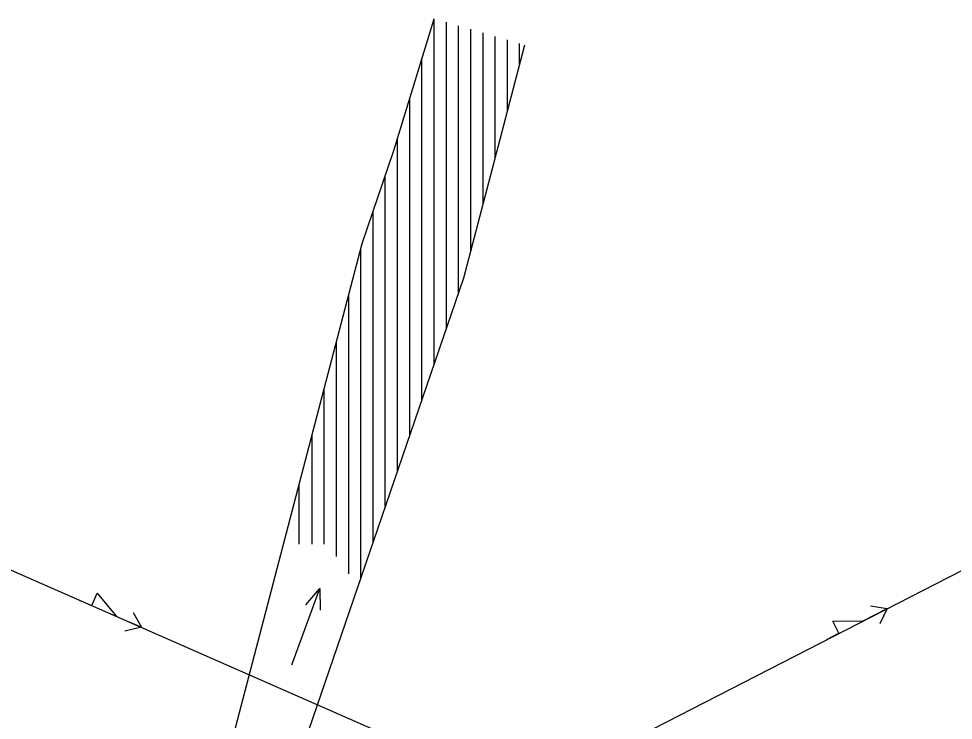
# Model space of a CAD drawing. Extents: x -559180 to -551373, y -1076947 to -1072071.
# Drawn here: x -553919.84 to -553885.4, y -1074231.28 to -1074205.41 of the extents above; entities that cross this region are included whole.
import ezdxf

# ---------------------------------------------------------------- set-up
doc = ezdxf.new("R2010")
doc.units = 0
for name, color, linetype in [('20_EL_ZN', 7, 'Continuous'), ('28_VODA', 7, 'Continuous'), ('32', 7, 'Continuous'), ('NNnadzemní', 7, 'Continuous')]:
    doc.layers.add(name, color=color, linetype=linetype)

# ---------------------------------------------------------------- blocks, each defined once
blk = doc.blocks.new('VOTOK')
at = {"layer": '28_VODA'}
for p, q in [((-3, 0), (0, 0)), ((-0.75, 0.281), (0, 0)), ((0, 0), (-0.75, -0.281))]:
    blk.add_line(p, q, dxfattribs=at)
blk = doc.blocks.new('ELNN')
at = {"layer": '20_EL_ZN'}
for p, q in [((0.5, 0), (0.5, 0.5)), ((0.5, 0.5), (1.5, 0)), ((0, 0), (0.5, 0)), ((1.5, 0), (2.5, 0))]:
    blk.add_line(p, q, dxfattribs=at)
blk.add_lwpolyline([(2, 0.375), (2.5, 0), (2, -0.375)], dxfattribs=at)

msp = doc.modelspace()

# ---------------------------------------------------------------- linework, layer by layer
at = {"layer": '28_VODA'}
for p, q in [((-553906.02, -1074210.27), (-553904.53, -1074205.41)), ((-553902.52, -1074211.45), (-553901.19, -1074206.38)), ((-553907.18, -1074213.7), (-553906.02, -1074210.27)), ((-553903.44, -1074214.96), (-553902.52, -1074211.45)), ((-553912.032, -1074232.215), (-553907.18, -1074213.7)), ((-553909.755, -1074233.396), (-553903.44, -1074214.96))]:
    msp.add_line(p, q, dxfattribs=at)
at = {"layer": '32'}
for p, q in [((-553904.53, -1074218.143), (-553904.53, -1074205.41)), ((-553904.08, -1074216.829), (-553904.08, -1074205.541)), ((-553903.63, -1074215.515), (-553903.63, -1074205.671)), ((-553903.18, -1074213.968), (-553903.18, -1074205.802)), ((-553902.73, -1074212.251), (-553902.73, -1074205.933)), ((-553902.28, -1074210.535), (-553902.28, -1074206.063)), ((-553901.83, -1074208.82), (-553901.83, -1074206.194)), ((-553901.38, -1074207.104), (-553901.38, -1074206.325)), ((-553904.98, -1074219.456), (-553904.98, -1074206.878)), ((-553905.43, -1074220.77), (-553905.43, -1074208.346)), ((-553905.88, -1074222.083), (-553905.88, -1074209.813)), ((-553906.33, -1074223.397), (-553906.33, -1074211.187)), ((-553906.78, -1074224.711), (-553906.78, -1074212.517)), ((-553907.23, -1074226.025), (-553907.23, -1074213.891)), ((-553907.23, -1074226.025), (-553907.23, -1074213.891)), ((-553907.68, -1074225.875), (-553907.68, -1074215.608)), ((-553908.13, -1074225.243), (-553908.13, -1074217.325)), ((-553908.58, -1074224.785), (-553908.58, -1074219.042)), ((-553909.03, -1074224.785), (-553909.03, -1074220.76)), ((-553909.507, -1074224.785), (-553909.507, -1074222.58))]:
    msp.add_line(p, q, dxfattribs=at)
at = {"layer": 'NNnadzemní'}
for p, q in [((-553928.196, -1074222.194), (-553901.235, -1074234.038)), ((-553901.235, -1074234.038), (-553884.333, -1074225.365))]:
    msp.add_line(p, q, dxfattribs=at)

# ---------------------------------------------------------------- block references
at = {"layer": '20_EL_ZN'}
for p, xscale, yscale, rotation in [((-553917.609, -1074226.845), 1.0000009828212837, 1.0000009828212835, -23.715861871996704), ((-553890.054, -1074228.301), 1.000000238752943, 1.0000002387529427, 27.164041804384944)]:
    msp.add_blockref('ELNN', p, dxfattribs=dict(at, xscale=xscale, yscale=yscale, rotation=rotation))
at = {"layer": '28_VODA', "xscale": 1.000000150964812, "yscale": 1.000000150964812, "rotation": 69.89950088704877}
msp.add_blockref('VOTOK', (-553908.742, -1074226.42), dxfattribs=at)

doc.saveas('drawing.dxf')
